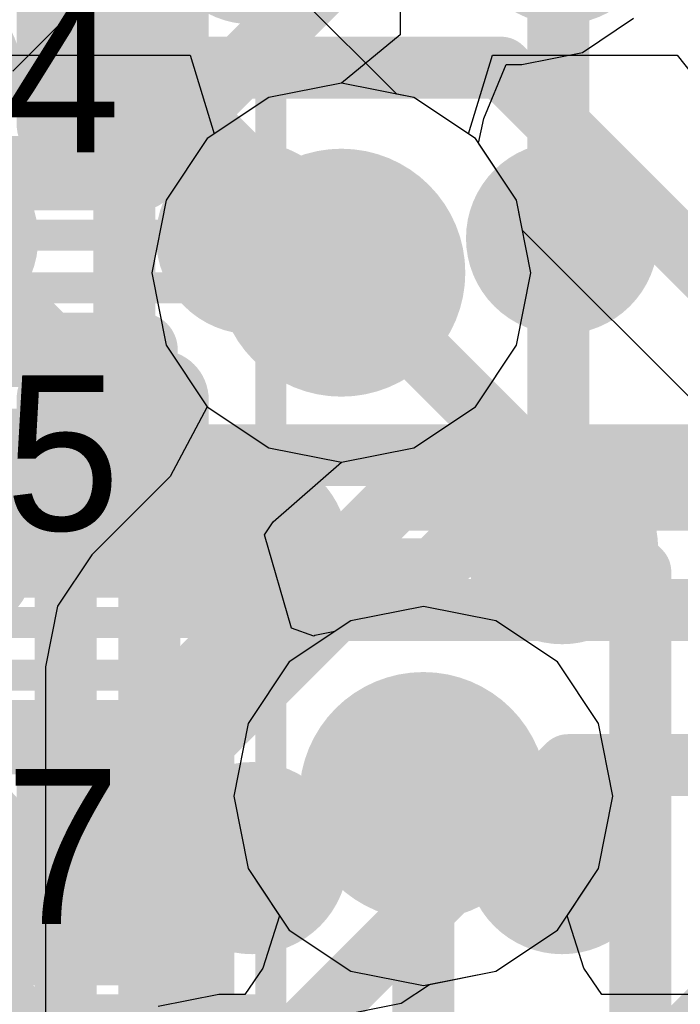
# Model space of a CAD drawing. Header units: millimetres. Extents: x -2 to 68, y -2 to 27.4.
# Tile 338 of 594: x 27.4 to 28.4, y 20.1 to 21.7. Entities that reach past the tile are written whole.
import ezdxf

# ---------------------------------------------------------------- set-up
doc = ezdxf.new("R2010")
doc.units = ezdxf.units.MM
for name, color, linetype in [('BottomLayer', 5, 'Continuous'), ('BottomPaste', 16, 'Continuous'), ('BottomSolder', 6, 'Continuous'), ('DrillGuide', 244, 'Continuous'), ('Mechanical13', 56, 'Continuous'), ('Mechanical15', 56, 'Continuous'), ('Mechanical2', 216, 'Continuous'), ('MidLayer1', 16, 'Continuous'), ('MidLayer2', 76, 'Continuous'), ('MidLayer3', 90, 'Continuous'), ('MidLayer4', 156, 'Continuous'), ('MidLayer5', 130, 'Continuous'), ('MidLayer6', 216, 'Continuous'), ('MidLayer7', 6, 'Continuous'), ('MidLayer8', 54, 'Continuous'), ('MultiLayer', 9, 'Continuous'), ('TopLayer', 1, 'Continuous'), ('TopPaste', 8, 'Continuous'), ('TopSolder', 216, 'Continuous'), ('ViaHoleLayer', 16, 'Continuous')]:
    doc.layers.add(name, color=color, linetype=linetype)

# ---------------------------------------------------------------- blocks, each defined once
blk = doc.blocks.new('SDINBDG4_16G_F_________1_B_51')
at = {"layer": 'BottomLayer', "const_width": 0.12499848}
for points in [[(2.68750034, 2.75000212, 1), (2.81249882, 2.75000212, 1)], [(3.18749934, 2.75000212, 1), (3.31249782, 2.75000212, 1)], [(2.68750034, 2.25000058, 1), (2.81249882, 2.25000058, 1)], [(3.18749934, 2.25000058, 1), (3.31249782, 2.25000058, 1)], [(2.68750034, 1.75000158, 1), (2.81249882, 1.75000158, 1)], [(3.18749934, 1.75000158, 1), (3.31249782, 1.75000158, 1)]]:
    blk.add_lwpolyline(points, format="xyb", close=True, dxfattribs=at)
at = {"layer": 'BottomPaste', "const_width": 0.12499848}
for points in [[(2.68750034, 2.75000212, 1), (2.81249882, 2.75000212, 1)], [(3.18749934, 2.75000212, 1), (3.31249782, 2.75000212, 1)], [(2.68750034, 2.25000058, 1), (2.81249882, 2.25000058, 1)], [(3.18749934, 2.25000058, 1), (3.31249782, 2.25000058, 1)], [(2.68750034, 1.75000158, 1), (2.81249882, 1.75000158, 1)], [(3.18749934, 1.75000158, 1), (3.31249782, 1.75000158, 1)]]:
    blk.add_lwpolyline(points, format="xyb", close=True, dxfattribs=at)
at = {"layer": 'BottomSolder', "const_width": 0.15499842}
for points in [[(2.17249756, 3.25000112, 1), (2.32749852, 3.25000112, 1)], [(2.6724991, 3.25000112, 1), (2.82750006, 3.25000112, 1)], [(3.1724981, 3.25000112, 1), (3.32749906, 3.25000112, 1)], [(2.17249756, 2.75000212, 1), (2.32749852, 2.75000212, 1)], [(2.6724991, 2.75000212, 1), (2.82750006, 2.75000212, 1)], [(3.1724981, 2.75000212, 1), (3.32749906, 2.75000212, 1)], [(2.17249756, 2.25000058, 1), (2.32749852, 2.25000058, 1)], [(2.6724991, 2.25000058, 1), (2.82750006, 2.25000058, 1)], [(3.1724981, 2.25000058, 1), (3.32749906, 2.25000058, 1)], [(2.17249756, 1.75000158, 1), (2.32749852, 1.75000158, 1)], [(2.6724991, 1.75000158, 1), (2.82750006, 1.75000158, 1)], [(3.1724981, 1.75000158, 1), (3.32749906, 1.75000158, 1)]]:
    blk.add_lwpolyline(points, format="xyb", close=True, dxfattribs=at)
blk = doc.blocks.new('RES_0201_194')
at = {"layer": 'Mechanical13', "const_width": 0.11999976}
for points in [[(-0.31999936, 0.16999966), (0.31999936, 0.16999966)], [(-0.31999936, -0.16999966), (-0.31999936, 0.16999966)], [(0.31999936, -0.16999966), (0.31999936, 0.16999966)], [(-0.31999936, -0.16999966), (0.31999936, -0.16999966)]]:
    blk.add_lwpolyline(points, dxfattribs=at)
at = {"layer": 'Mechanical13', "const_width": 0.05999988}
for points in [[(-0.3499993, 0.16999966, 1), (-0.28999942, 0.16999966, 1)], [(-0.3499993, 0.16999966, 1), (-0.28999942, 0.16999966, 1)], [(0.28999942, 0.16999966, 1), (0.3499993, 0.16999966, 1)], [(0.28999942, 0.16999966, 1), (0.3499993, 0.16999966, 1)], [(-0.3499993, -0.16999966, 1), (-0.28999942, -0.16999966, 1)], [(-0.3499993, -0.16999966, 1), (-0.28999942, -0.16999966, 1)], [(0.28999942, -0.16999966, 1), (0.3499993, -0.16999966, 1)], [(0.28999942, -0.16999966, 1), (0.3499993, -0.16999966, 1)]]:
    blk.add_lwpolyline(points, format="xyb", close=True, dxfattribs=at)
at = {"layer": 'Mechanical15', "const_width": 0.0499999}
for points in [[(-0.5299989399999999, 0.26999946), (0.5299989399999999, 0.26999946)], [(-0.5299989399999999, -0.26999946), (-0.5299989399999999, 0.26999946)], [(0.5299989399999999, -0.26999946), (0.5299989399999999, 0.26999946)], [(0, -0.135001), (0, 0.135001)], [(-0.135001, 0), (0.135001, 0)], [(-0.5299989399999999, -0.26999946), (0.5299989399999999, -0.26999946)]]:
    blk.add_lwpolyline(points, dxfattribs=at)
at = {"layer": 'Mechanical15'}
for points, const_width in [([(-0.54249828, 0.26999946, 1), (-0.5174996, 0.26999946, 1)], 0.02499868), ([(-0.54249828, 0.26999946, 1), (-0.5174996, 0.26999946, 1)], 0.02499868), ([(0.5174996, 0.26999946, 1), (0.54249828, 0.26999946, 1)], 0.02499868), ([(0.5174996, 0.26999946, 1), (0.54249828, 0.26999946, 1)], 0.02499868), ([(-0.01249934, 0.135001, 1), (0.01249934, 0.135001, 1)], 0.02499868), ([(0.10130028, 0, 1), (-0.10130028, 0, 1)], 0.0499999), ([(-0.14750034, 0, 1), (-0.12250166, 0, 1)], 0.02499868), ([(-0.11379962, 0, 1), (-0.08880094, 0, 1)], 0.02499868), ([(0.08880094, 0, 1), (0.11379962, 0, 1)], 0.02499868), ([(0.12250166, 0, 1), (0.14750034, 0, 1)], 0.02499868), ([(-0.01249934, -0.135001, 1), (0.01249934, -0.135001, 1)], 0.02499868), ([(-0.54249828, -0.26999946, 1), (-0.5174996, -0.26999946, 1)], 0.02499868), ([(-0.54249828, -0.26999946, 1), (-0.5174996, -0.26999946, 1)], 0.02499868), ([(0.5174996, -0.26999946, 1), (0.54249828, -0.26999946, 1)], 0.02499868), ([(0.5174996, -0.26999946, 1), (0.54249828, -0.26999946, 1)], 0.02499868)]:
    blk.add_lwpolyline(points, format="xyb", close=True, dxfattribs=dict(at, const_width=const_width))
at = {"layer": 'TopLayer', "const_width": 0.08059928}
for points in [[(-0.3896995, 0.08940038, 1), (-0.30910022, 0.08940038, 1)], [(-0.24090122, 0.08940038, 1), (-0.16030194, 0.08940038, 1)], [(0.16030194, 0.08940038, 1), (0.24090122, 0.08940038, 1)], [(0.30910022, 0.08940038, 1), (0.3896995, 0.08940038, 1)], [(-0.3896995, -0.08940038, 1), (-0.30910022, -0.08940038, 1)], [(-0.24090122, -0.08940038, 1), (-0.16030194, -0.08940038, 1)], [(0.16030194, -0.08940038, 1), (0.24090122, -0.08940038, 1)], [(0.30910022, -0.08940038, 1), (0.3896995, -0.08940038, 1)]]:
    blk.add_lwpolyline(points, format="xyb", close=True, dxfattribs=at)
at = {"layer": 'TopLayer'}
for points in [[(-0.20060158, 0.16999966), (-0.34939986, 0.16999966), (-0.20060158, -0.16999966), (-0.34939986, -0.16999966)], [(0.20060158, -0.16999966), (0.34939986, -0.16999966), (0.20060158, 0.16999966), (0.34939986, 0.16999966)], [(-0.1200023, 0.08940038), (-0.4299991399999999, 0.08940038), (-0.1200023, -0.08940038), (-0.4299991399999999, -0.08940038)], [(0.1200023, -0.08940038), (0.4299991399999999, -0.08940038), (0.1200023, 0.08940038), (0.4299991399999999, 0.08940038)]]:
    blk.add_solid(points, dxfattribs=at)
at = {"layer": 'TopPaste', "const_width": 0.08059928}
for points in [[(-0.3896995, 0.08940038, 1), (-0.30910022, 0.08940038, 1)], [(-0.24090122, 0.08940038, 1), (-0.16030194, 0.08940038, 1)], [(0.16030194, 0.08940038, 1), (0.24090122, 0.08940038, 1)], [(0.30910022, 0.08940038, 1), (0.3896995, 0.08940038, 1)], [(-0.3896995, -0.08940038, 1), (-0.30910022, -0.08940038, 1)], [(-0.24090122, -0.08940038, 1), (-0.16030194, -0.08940038, 1)], [(0.16030194, -0.08940038, 1), (0.24090122, -0.08940038, 1)], [(0.30910022, -0.08940038, 1), (0.3896995, -0.08940038, 1)]]:
    blk.add_lwpolyline(points, format="xyb", close=True, dxfattribs=at)
at = {"layer": 'TopPaste'}
for points in [[(-0.20060158, 0.16999966), (-0.34939986, 0.16999966), (-0.20060158, -0.16999966), (-0.34939986, -0.16999966)], [(0.20060158, -0.16999966), (0.34939986, -0.16999966), (0.20060158, 0.16999966), (0.34939986, 0.16999966)], [(-0.1200023, 0.08940038), (-0.4299991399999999, 0.08940038), (-0.1200023, -0.08940038), (-0.4299991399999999, -0.08940038)], [(0.1200023, -0.08940038), (0.4299991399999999, -0.08940038), (0.1200023, 0.08940038), (0.4299991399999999, 0.08940038)]]:
    blk.add_solid(points, dxfattribs=at)
at = {"layer": 'TopSolder', "const_width": 0.08059928}
for points in [[(-0.3896995, 0.08940038, 1), (-0.30910022, 0.08940038, 1)], [(-0.24090122, 0.08940038, 1), (-0.16030194, 0.08940038, 1)], [(0.16030194, 0.08940038, 1), (0.24090122, 0.08940038, 1)], [(0.30910022, 0.08940038, 1), (0.3896995, 0.08940038, 1)], [(-0.3896995, -0.08940038, 1), (-0.30910022, -0.08940038, 1)], [(-0.24090122, -0.08940038, 1), (-0.16030194, -0.08940038, 1)], [(0.16030194, -0.08940038, 1), (0.24090122, -0.08940038, 1)], [(0.30910022, -0.08940038, 1), (0.3896995, -0.08940038, 1)]]:
    blk.add_lwpolyline(points, format="xyb", close=True, dxfattribs=at)
at = {"layer": 'TopSolder'}
for points in [[(-0.20060158, 0.16999966), (-0.34939986, 0.16999966), (-0.20060158, -0.16999966), (-0.34939986, -0.16999966)], [(0.20060158, -0.16999966), (0.34939986, -0.16999966), (0.20060158, 0.16999966), (0.34939986, 0.16999966)], [(-0.1200023, 0.08940038), (-0.4299991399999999, 0.08940038), (-0.1200023, -0.08940038), (-0.4299991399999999, -0.08940038)], [(0.1200023, -0.08940038), (0.4299991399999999, -0.08940038), (0.1200023, 0.08940038), (0.4299991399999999, 0.08940038)]]:
    blk.add_solid(points, dxfattribs=at)
blk = doc.blocks.new('RES_0201_236')
at = {"layer": 'Mechanical13', "const_width": 0.11999976}
for points in [[(-0.31999936, 0.16999966), (0.31999936, 0.16999966)], [(-0.31999936, -0.16999966), (-0.31999936, 0.16999966)], [(0.31999936, -0.16999966), (0.31999936, 0.16999966)], [(-0.31999936, -0.16999966), (0.31999936, -0.16999966)]]:
    blk.add_lwpolyline(points, dxfattribs=at)
at = {"layer": 'Mechanical13', "const_width": 0.05999988}
for points in [[(-0.3499993, 0.16999966, 1), (-0.28999942, 0.16999966, 1)], [(-0.3499993, 0.16999966, 1), (-0.28999942, 0.16999966, 1)], [(0.28999942, 0.16999966, 1), (0.3499993, 0.16999966, 1)], [(0.28999942, 0.16999966, 1), (0.3499993, 0.16999966, 1)], [(-0.3499993, -0.16999966, 1), (-0.28999942, -0.16999966, 1)], [(-0.3499993, -0.16999966, 1), (-0.28999942, -0.16999966, 1)], [(0.28999942, -0.16999966, 1), (0.3499993, -0.16999966, 1)], [(0.28999942, -0.16999966, 1), (0.3499993, -0.16999966, 1)]]:
    blk.add_lwpolyline(points, format="xyb", close=True, dxfattribs=at)
at = {"layer": 'Mechanical15', "const_width": 0.0499999}
for points in [[(-0.5299989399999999, 0.26999946), (0.5299989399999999, 0.26999946)], [(-0.5299989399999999, -0.26999946), (-0.5299989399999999, 0.26999946)], [(0.5299989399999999, -0.26999946), (0.5299989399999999, 0.26999946)], [(0, -0.135001), (0, 0.135001)], [(-0.135001, 0), (0.135001, 0)], [(-0.5299989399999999, -0.26999946), (0.5299989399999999, -0.26999946)]]:
    blk.add_lwpolyline(points, dxfattribs=at)
at = {"layer": 'Mechanical15'}
for points, const_width in [([(-0.54249828, 0.26999946, 1), (-0.5174996, 0.26999946, 1)], 0.02499868), ([(-0.54249828, 0.26999946, 1), (-0.5174996, 0.26999946, 1)], 0.02499868), ([(0.5174996, 0.26999946, 1), (0.54249828, 0.26999946, 1)], 0.02499868), ([(0.5174996, 0.26999946, 1), (0.54249828, 0.26999946, 1)], 0.02499868), ([(-0.01249934, 0.135001, 1), (0.01249934, 0.135001, 1)], 0.02499868), ([(0.10130028, 0, 1), (-0.10130028, 0, 1)], 0.0499999), ([(-0.14750034, 0, 1), (-0.12250166, 0, 1)], 0.02499868), ([(-0.11379962, 0, 1), (-0.08880094, 0, 1)], 0.02499868), ([(0.08880094, 0, 1), (0.11379962, 0, 1)], 0.02499868), ([(0.12250166, 0, 1), (0.14750034, 0, 1)], 0.02499868), ([(-0.01249934, -0.135001, 1), (0.01249934, -0.135001, 1)], 0.02499868), ([(-0.54249828, -0.26999946, 1), (-0.5174996, -0.26999946, 1)], 0.02499868), ([(-0.54249828, -0.26999946, 1), (-0.5174996, -0.26999946, 1)], 0.02499868), ([(0.5174996, -0.26999946, 1), (0.54249828, -0.26999946, 1)], 0.02499868), ([(0.5174996, -0.26999946, 1), (0.54249828, -0.26999946, 1)], 0.02499868)]:
    blk.add_lwpolyline(points, format="xyb", close=True, dxfattribs=dict(at, const_width=const_width))
at = {"layer": 'TopLayer', "const_width": 0.08059928}
for points in [[(-0.3896995, 0.08940038, 1), (-0.30910022, 0.08940038, 1)], [(-0.24090122, 0.08940038, 1), (-0.16030194, 0.08940038, 1)], [(0.16030194, 0.08940038, 1), (0.24090122, 0.08940038, 1)], [(0.30910022, 0.08940038, 1), (0.3896995, 0.08940038, 1)], [(-0.3896995, -0.08940038, 1), (-0.30910022, -0.08940038, 1)], [(-0.24090122, -0.08940038, 1), (-0.16030194, -0.08940038, 1)], [(0.16030194, -0.08940038, 1), (0.24090122, -0.08940038, 1)], [(0.30910022, -0.08940038, 1), (0.3896995, -0.08940038, 1)]]:
    blk.add_lwpolyline(points, format="xyb", close=True, dxfattribs=at)
at = {"layer": 'TopLayer'}
for points in [[(-0.20060158, 0.16999966), (-0.34939986, 0.16999966), (-0.20060158, -0.16999966), (-0.34939986, -0.16999966)], [(0.20060158, -0.16999966), (0.34939986, -0.16999966), (0.20060158, 0.16999966), (0.34939986, 0.16999966)], [(-0.1200023, 0.08940038), (-0.4299991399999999, 0.08940038), (-0.1200023, -0.08940038), (-0.4299991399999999, -0.08940038)], [(0.1200023, -0.08940038), (0.4299991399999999, -0.08940038), (0.1200023, 0.08940038), (0.4299991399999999, 0.08940038)]]:
    blk.add_solid(points, dxfattribs=at)
at = {"layer": 'TopPaste', "const_width": 0.08059928}
for points in [[(-0.3896995, 0.08940038, 1), (-0.30910022, 0.08940038, 1)], [(-0.24090122, 0.08940038, 1), (-0.16030194, 0.08940038, 1)], [(0.16030194, 0.08940038, 1), (0.24090122, 0.08940038, 1)], [(0.30910022, 0.08940038, 1), (0.3896995, 0.08940038, 1)], [(-0.3896995, -0.08940038, 1), (-0.30910022, -0.08940038, 1)], [(-0.24090122, -0.08940038, 1), (-0.16030194, -0.08940038, 1)], [(0.16030194, -0.08940038, 1), (0.24090122, -0.08940038, 1)], [(0.30910022, -0.08940038, 1), (0.3896995, -0.08940038, 1)]]:
    blk.add_lwpolyline(points, format="xyb", close=True, dxfattribs=at)
at = {"layer": 'TopPaste'}
for points in [[(-0.20060158, 0.16999966), (-0.34939986, 0.16999966), (-0.20060158, -0.16999966), (-0.34939986, -0.16999966)], [(0.20060158, -0.16999966), (0.34939986, -0.16999966), (0.20060158, 0.16999966), (0.34939986, 0.16999966)], [(-0.1200023, 0.08940038), (-0.4299991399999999, 0.08940038), (-0.1200023, -0.08940038), (-0.4299991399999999, -0.08940038)], [(0.1200023, -0.08940038), (0.4299991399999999, -0.08940038), (0.1200023, 0.08940038), (0.4299991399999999, 0.08940038)]]:
    blk.add_solid(points, dxfattribs=at)
at = {"layer": 'TopSolder', "const_width": 0.08059928}
for points in [[(-0.3896995, 0.08940038, 1), (-0.30910022, 0.08940038, 1)], [(-0.24090122, 0.08940038, 1), (-0.16030194, 0.08940038, 1)], [(0.16030194, 0.08940038, 1), (0.24090122, 0.08940038, 1)], [(0.30910022, 0.08940038, 1), (0.3896995, 0.08940038, 1)], [(-0.3896995, -0.08940038, 1), (-0.30910022, -0.08940038, 1)], [(-0.24090122, -0.08940038, 1), (-0.16030194, -0.08940038, 1)], [(0.16030194, -0.08940038, 1), (0.24090122, -0.08940038, 1)], [(0.30910022, -0.08940038, 1), (0.3896995, -0.08940038, 1)]]:
    blk.add_lwpolyline(points, format="xyb", close=True, dxfattribs=at)
at = {"layer": 'TopSolder'}
for points in [[(-0.20060158, 0.16999966), (-0.34939986, 0.16999966), (-0.20060158, -0.16999966), (-0.34939986, -0.16999966)], [(0.20060158, -0.16999966), (0.34939986, -0.16999966), (0.20060158, 0.16999966), (0.34939986, 0.16999966)], [(-0.1200023, 0.08940038), (-0.4299991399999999, 0.08940038), (-0.1200023, -0.08940038), (-0.4299991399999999, -0.08940038)], [(0.1200023, -0.08940038), (0.4299991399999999, -0.08940038), (0.1200023, 0.08940038), (0.4299991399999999, 0.08940038)]]:
    blk.add_solid(points, dxfattribs=at)
blk = doc.blocks.new('RES_0201_238')
at = {"layer": 'Mechanical13', "const_width": 0.11999976}
for points in [[(-0.31999936, 0.16999966), (0.31999936, 0.16999966)], [(-0.31999936, -0.16999966), (-0.31999936, 0.16999966)], [(0.31999936, -0.16999966), (0.31999936, 0.16999966)], [(-0.31999936, -0.16999966), (0.31999936, -0.16999966)]]:
    blk.add_lwpolyline(points, dxfattribs=at)
at = {"layer": 'Mechanical13', "const_width": 0.05999988}
for points in [[(-0.3499993, 0.16999966, 1), (-0.28999942, 0.16999966, 1)], [(-0.3499993, 0.16999966, 1), (-0.28999942, 0.16999966, 1)], [(0.28999942, 0.16999966, 1), (0.3499993, 0.16999966, 1)], [(0.28999942, 0.16999966, 1), (0.3499993, 0.16999966, 1)], [(-0.3499993, -0.16999966, 1), (-0.28999942, -0.16999966, 1)], [(-0.3499993, -0.16999966, 1), (-0.28999942, -0.16999966, 1)], [(0.28999942, -0.16999966, 1), (0.3499993, -0.16999966, 1)], [(0.28999942, -0.16999966, 1), (0.3499993, -0.16999966, 1)]]:
    blk.add_lwpolyline(points, format="xyb", close=True, dxfattribs=at)
at = {"layer": 'Mechanical15', "const_width": 0.0499999}
for points in [[(-0.5299989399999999, 0.26999946), (0.5299989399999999, 0.26999946)], [(-0.5299989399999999, -0.26999946), (-0.5299989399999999, 0.26999946)], [(0.5299989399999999, -0.26999946), (0.5299989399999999, 0.26999946)], [(0, -0.135001), (0, 0.135001)], [(-0.135001, 0), (0.135001, 0)], [(-0.5299989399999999, -0.26999946), (0.5299989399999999, -0.26999946)]]:
    blk.add_lwpolyline(points, dxfattribs=at)
at = {"layer": 'Mechanical15'}
for points, const_width in [([(-0.54249828, 0.26999946, 1), (-0.5174996, 0.26999946, 1)], 0.02499868), ([(-0.54249828, 0.26999946, 1), (-0.5174996, 0.26999946, 1)], 0.02499868), ([(0.5174996, 0.26999946, 1), (0.54249828, 0.26999946, 1)], 0.02499868), ([(0.5174996, 0.26999946, 1), (0.54249828, 0.26999946, 1)], 0.02499868), ([(-0.01249934, 0.135001, 1), (0.01249934, 0.135001, 1)], 0.02499868), ([(0.10130028, 0, 1), (-0.10130028, 0, 1)], 0.0499999), ([(-0.14750034, 0, 1), (-0.12250166, 0, 1)], 0.02499868), ([(-0.11379962, 0, 1), (-0.08880094, 0, 1)], 0.02499868), ([(0.08880094, 0, 1), (0.11379962, 0, 1)], 0.02499868), ([(0.12250166, 0, 1), (0.14750034, 0, 1)], 0.02499868), ([(-0.01249934, -0.135001, 1), (0.01249934, -0.135001, 1)], 0.02499868), ([(-0.54249828, -0.26999946, 1), (-0.5174996, -0.26999946, 1)], 0.02499868), ([(-0.54249828, -0.26999946, 1), (-0.5174996, -0.26999946, 1)], 0.02499868), ([(0.5174996, -0.26999946, 1), (0.54249828, -0.26999946, 1)], 0.02499868), ([(0.5174996, -0.26999946, 1), (0.54249828, -0.26999946, 1)], 0.02499868)]:
    blk.add_lwpolyline(points, format="xyb", close=True, dxfattribs=dict(at, const_width=const_width))
at = {"layer": 'TopLayer', "const_width": 0.08059928}
for points in [[(-0.3896995, 0.08940038, 1), (-0.30910022, 0.08940038, 1)], [(-0.24090122, 0.08940038, 1), (-0.16030194, 0.08940038, 1)], [(0.16030194, 0.08940038, 1), (0.24090122, 0.08940038, 1)], [(0.30910022, 0.08940038, 1), (0.3896995, 0.08940038, 1)], [(-0.3896995, -0.08940038, 1), (-0.30910022, -0.08940038, 1)], [(-0.24090122, -0.08940038, 1), (-0.16030194, -0.08940038, 1)], [(0.16030194, -0.08940038, 1), (0.24090122, -0.08940038, 1)], [(0.30910022, -0.08940038, 1), (0.3896995, -0.08940038, 1)]]:
    blk.add_lwpolyline(points, format="xyb", close=True, dxfattribs=at)
at = {"layer": 'TopLayer'}
for points in [[(-0.20060158, 0.16999966), (-0.34939986, 0.16999966), (-0.20060158, -0.16999966), (-0.34939986, -0.16999966)], [(0.20060158, -0.16999966), (0.34939986, -0.16999966), (0.20060158, 0.16999966), (0.34939986, 0.16999966)], [(-0.1200023, 0.08940038), (-0.4299991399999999, 0.08940038), (-0.1200023, -0.08940038), (-0.4299991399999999, -0.08940038)], [(0.1200023, -0.08940038), (0.4299991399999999, -0.08940038), (0.1200023, 0.08940038), (0.4299991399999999, 0.08940038)]]:
    blk.add_solid(points, dxfattribs=at)
at = {"layer": 'TopPaste', "const_width": 0.08059928}
for points in [[(-0.3896995, 0.08940038, 1), (-0.30910022, 0.08940038, 1)], [(-0.24090122, 0.08940038, 1), (-0.16030194, 0.08940038, 1)], [(0.16030194, 0.08940038, 1), (0.24090122, 0.08940038, 1)], [(0.30910022, 0.08940038, 1), (0.3896995, 0.08940038, 1)], [(-0.3896995, -0.08940038, 1), (-0.30910022, -0.08940038, 1)], [(-0.24090122, -0.08940038, 1), (-0.16030194, -0.08940038, 1)], [(0.16030194, -0.08940038, 1), (0.24090122, -0.08940038, 1)], [(0.30910022, -0.08940038, 1), (0.3896995, -0.08940038, 1)]]:
    blk.add_lwpolyline(points, format="xyb", close=True, dxfattribs=at)
at = {"layer": 'TopPaste'}
for points in [[(-0.20060158, 0.16999966), (-0.34939986, 0.16999966), (-0.20060158, -0.16999966), (-0.34939986, -0.16999966)], [(0.20060158, -0.16999966), (0.34939986, -0.16999966), (0.20060158, 0.16999966), (0.34939986, 0.16999966)], [(-0.1200023, 0.08940038), (-0.4299991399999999, 0.08940038), (-0.1200023, -0.08940038), (-0.4299991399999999, -0.08940038)], [(0.1200023, -0.08940038), (0.4299991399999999, -0.08940038), (0.1200023, 0.08940038), (0.4299991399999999, 0.08940038)]]:
    blk.add_solid(points, dxfattribs=at)
at = {"layer": 'TopSolder', "const_width": 0.08059928}
for points in [[(-0.3896995, 0.08940038, 1), (-0.30910022, 0.08940038, 1)], [(-0.24090122, 0.08940038, 1), (-0.16030194, 0.08940038, 1)], [(0.16030194, 0.08940038, 1), (0.24090122, 0.08940038, 1)], [(0.30910022, 0.08940038, 1), (0.3896995, 0.08940038, 1)], [(-0.3896995, -0.08940038, 1), (-0.30910022, -0.08940038, 1)], [(-0.24090122, -0.08940038, 1), (-0.16030194, -0.08940038, 1)], [(0.16030194, -0.08940038, 1), (0.24090122, -0.08940038, 1)], [(0.30910022, -0.08940038, 1), (0.3896995, -0.08940038, 1)]]:
    blk.add_lwpolyline(points, format="xyb", close=True, dxfattribs=at)
at = {"layer": 'TopSolder'}
for points in [[(-0.20060158, 0.16999966), (-0.34939986, 0.16999966), (-0.20060158, -0.16999966), (-0.34939986, -0.16999966)], [(0.20060158, -0.16999966), (0.34939986, -0.16999966), (0.20060158, 0.16999966), (0.34939986, 0.16999966)], [(-0.1200023, 0.08940038), (-0.4299991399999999, 0.08940038), (-0.1200023, -0.08940038), (-0.4299991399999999, -0.08940038)], [(0.1200023, -0.08940038), (0.4299991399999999, -0.08940038), (0.1200023, 0.08940038), (0.4299991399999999, 0.08940038)]]:
    blk.add_solid(points, dxfattribs=at)

msp = doc.modelspace()

# ---------------------------------------------------------------- linework, layer by layer
at = {"layer": 'DrillGuide'}
for points, const_width in [([(27.50000342, 21.62500882, 1), (27.55000078, 21.62500882, 1)], 0.0499999), ([(27.84392704, 21.29436432, 1), (27.94392684, 21.29436432, 1)], 0.0999998), ([(27.50000342, 21.0000088, 1), (27.55000078, 21.0000088, 1)], 0.0499999), ([(27.97619246, 20.45016484, 1), (28.07619226, 20.45016484, 1)], 0.0999998), ([(27.50000342, 20.37500878, 1), (27.55000078, 20.37500878, 1)], 0.0499999)]:
    msp.add_lwpolyline(points, format="xyb", close=True, dxfattribs=dict(at, const_width=const_width))
at = {"layer": 'MidLayer1'}
for p, q in [((27.98318508, 21.58248668), (27.7424007, 21.82327106)), ((28.0109803, 21.5769571), (27.98318508, 21.58248668)), ((28.11021556, 21.51065294), (28.0109803, 21.5769571)), ((28.17651972, 21.41141768), (28.11021556, 21.51065294)), ((28.1998039, 21.29436432), (28.17651972, 21.41141768)), ((28.17651972, 21.17731096), (28.1998039, 21.29436432)), ((28.11021556, 21.0780757), (28.17651972, 21.17731096)), ((28.0109803, 21.01177154), (28.11021556, 21.0780757)), ((27.89392948, 20.98848736), (28.0109803, 21.01177154)), ((27.78404146, 20.8927065), (27.89392948, 20.98848736)), ((27.76986318, 20.8714848), (27.78404146, 20.8927065)), ((27.81356134, 20.7209644), (27.76986318, 20.8714848)), ((28.02619236, 20.7560418), (27.909139, 20.73275762)), ((28.14324572, 20.73275762), (28.02619236, 20.7560418)), ((27.909139, 20.73275762), (27.88349008, 20.71562024)), ((28.24248098, 20.66645346), (28.14324572, 20.73275762)), ((27.84956076, 20.70808152), (27.81356134, 20.7209644)), ((27.88349008, 20.71562024), (27.85124478, 20.70920674)), ((27.85124478, 20.70920674), (27.84956076, 20.70808152)), ((28.30878514, 20.5672182), (28.24248098, 20.66645346)), ((28.33206932, 20.45016484), (28.30878514, 20.5672182)), ((28.30878514, 20.33311148), (28.33206932, 20.45016484)), ((28.24248098, 20.23387622), (28.30878514, 20.33311148)), ((28.14324572, 20.16757206), (28.24248098, 20.23387622)), ((28.03598913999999, 20.14623606), (28.14324572, 20.16757206)), ((27.99068824, 20.11596688), (28.03598913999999, 20.14623606)), ((27.88338848, 20.09462326), (27.99068824, 20.11596688))]:
    msp.add_line(p, q, dxfattribs=at)
for points, const_width in [([(27.45000352, 21.62500882, 1), (27.60000068, 21.62500882, 1)], 0.1499997), ([(27.48750154, 21.62500882, 1), (27.56250266, 21.62500882, 1)], 0.07499858), ([(27.5066379, 21.62500882, 1), (27.58163902, 21.62500882, 1)], 0.07499858), ([(27.5066379, 21.62500882, 1), (27.58163902, 21.62500882, 1)], 0.07499858), ([(27.79392714, 21.29436432, 1), (27.99392674, 21.29436432, 1)], 0.1999996), ([(27.8372824, 21.29436432, 1), (27.91228352, 21.29436432, 1)], 0.07499858), ([(27.8372824, 21.29436432, 1), (27.91228352, 21.29436432, 1)], 0.07499858), ([(27.85642637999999, 21.29436432, 1), (27.9314275, 21.29436432, 1)], 0.07499858), ([(27.45000352, 21.0000088, 1), (27.60000068, 21.0000088, 1)], 0.1499997), ([(27.48750154, 21.0000088, 1), (27.56250266, 21.0000088, 1)], 0.07499858), ([(27.92619256, 20.45016484, 1), (28.12619216, 20.45016484, 1)], 0.1999996), ([(27.45000352, 20.37500878, 1), (27.60000068, 20.37500878, 1)], 0.1499997), ([(27.92104398, 20.45016484, 1), (27.9960451, 20.45016484, 1)], 0.07499858), ([(27.92104398, 20.45016484, 1), (27.9960451, 20.45016484, 1)], 0.07499858), ([(27.9886918, 20.45016484, 1), (28.06369292, 20.45016484, 1)], 0.07499858), ([(27.48750154, 20.37500878, 1), (27.56250266, 20.37500878, 1)], 0.07499858), ([(27.84588792, 20.37500878, 1), (27.92088904, 20.37500878, 1)], 0.07499858), ([(27.84588792, 20.37500878, 1), (27.92088904, 20.37500878, 1)], 0.07499858)]:
    msp.add_lwpolyline(points, format="xyb", close=True, dxfattribs=dict(at, const_width=const_width))
at = {"layer": 'MidLayer1', "const_width": 0.1499997}
for points in [[(27.5250021, 21.62500882), (27.54413846, 21.62500882)], [(27.54413846, 21.62500882), (27.87478296, 21.29436432)], [(27.87478296, 21.29436432), (27.89392694, 21.29436432)], [(27.03400486, 21.0000088), (27.5250021, 21.0000088)], [(27.88338848, 20.37500878), (27.95854454, 20.45016484)], [(27.95854454, 20.45016484), (28.02619236, 20.45016484)], [(27.5250021, 20.37500878), (27.88338848, 20.37500878)]]:
    msp.add_lwpolyline(points, dxfattribs=at)
at = {"layer": 'MidLayer2'}
for p, q in [((26.88903182, 21.64511292), (27.65027744, 21.64511292)), ((27.65027744, 21.64511292), (27.68880162, 21.51811292)), ((28.09905226, 21.51811292), (28.13757644, 21.64511292)), ((28.13757644, 21.64511292), (28.43580038, 21.64511292)), ((28.43580038, 21.64511292), (28.53626246, 21.51811038)), ((27.67763832, 21.51065294), (27.61133415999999, 21.41141768)), ((27.68880162, 21.51811292), (27.67763832, 21.51065294)), ((28.11021556, 21.51065294), (28.09905226, 21.51811292)), ((28.17651972, 21.41141768), (28.11021556, 21.51065294)), ((27.61133415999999, 21.41141768), (27.58804998, 21.29436432)), ((28.1998039, 21.29436432), (28.17651972, 21.41141768)), ((27.58804998, 21.29436432), (27.61133415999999, 21.17731096)), ((28.17651972, 21.17731096), (28.1998039, 21.29436432)), ((27.61133415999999, 21.17731096), (27.67763832, 21.0780757)), ((28.11021556, 21.0780757), (28.17651972, 21.17731096)), ((27.67763832, 21.0780757), (27.77687358, 21.01177154)), ((28.0109803, 21.01177154), (28.11021556, 21.0780757)), ((27.77687358, 21.01177154), (27.89392694, 20.98848736)), ((27.89392694, 20.98848736), (28.0109803, 21.01177154)), ((28.02619236, 20.7560418), (27.909139, 20.73275762)), ((28.14324572, 20.73275762), (28.02619236, 20.7560418)), ((27.909139, 20.73275762), (27.80990374, 20.66645346)), ((28.24248098, 20.66645346), (28.14324572, 20.73275762)), ((27.80990374, 20.66645346), (27.74359958, 20.5672182)), ((28.30878514, 20.5672182), (28.24248098, 20.66645346)), ((27.74359958, 20.5672182), (27.7203154, 20.45016484)), ((28.33206932, 20.45016484), (28.30878514, 20.5672182)), ((27.7203154, 20.45016484), (27.74359958, 20.33311148)), ((28.30878514, 20.33311148), (28.33206932, 20.45016484)), ((27.74359958, 20.33311148), (27.7943564, 20.25714262)), ((28.25802832, 20.25714262), (28.30878514, 20.33311148)), ((27.7943564, 20.25714262), (27.76744256, 20.17253268)), ((28.28494216, 20.17253268), (28.25802832, 20.25714262)), ((27.76744256, 20.17253268), (27.73810048, 20.13014262)), ((28.31428424, 20.13014262), (28.28494216, 20.17253268)), ((27.69601522, 20.13014262), (27.59846906, 20.11073956)), ((27.73810048, 20.13014262), (27.69601522, 20.13014262)), ((28.91875344, 20.13014262), (28.31428424, 20.13014262))]:
    msp.add_line(p, q, dxfattribs=at)
at = {"layer": 'MidLayer2', "const_width": 0.1999996}
for points in [[(27.79392714, 21.29436432, 1), (27.99392674, 21.29436432, 1)], [(27.92619256, 20.45016484, 1), (28.12619216, 20.45016484, 1)]]:
    msp.add_lwpolyline(points, format="xyb", close=True, dxfattribs=at)
at = {"layer": 'MidLayer3'}
for p, q in [((27.98902962, 22.20964316), (27.98902962, 21.6782904)), ((27.98902962, 21.6782904), (27.8939244, 21.60024128)), ((27.8939244, 21.60024128), (27.77687358, 21.5769571)), ((27.77687358, 21.5769571), (27.67763832, 21.51065294)), ((27.67763832, 21.51065294), (27.61133415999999, 21.41141768)), ((27.61133415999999, 21.41141768), (27.58804998, 21.29436432)), ((27.58804998, 21.29436432), (27.61133415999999, 21.17731096)), ((27.61133415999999, 21.17731096), (27.67763832, 21.07807824)), ((27.67763832, 21.07807824), (27.61760796, 20.96544448)), ((27.61760796, 20.96544448), (27.49112612, 20.8389601)), ((27.49112612, 20.8389601), (27.43587096, 20.75626786)), ((27.43587096, 20.75626786), (27.4164679, 20.6587217)), ((27.4164679, 20.6587217), (27.4164679, 19.94619074))]:
    msp.add_line(p, q, dxfattribs=at)
at = {"layer": 'MidLayer3', "const_width": 0.0999998}
for points in [[(28.24392624, 21.01641212), (28.24392624, 22.31522588)], [(28.04324592, 20.8157318), (28.24392624, 21.01641212)], [(27.67136452, 20.6587217), (27.82837461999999, 20.8157318)], [(27.82837461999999, 20.8157318), (28.04324592, 20.8157318)], [(27.67136452, 19.6600191), (27.67136452, 20.6587217)], [(28.02619236, 19.6301741), (28.02619236, 20.45016484)]]:
    msp.add_lwpolyline(points, dxfattribs=at)
at = {"layer": 'MidLayer3'}
for points, const_width in [([(27.79392714, 21.29436432, 1), (27.99392674, 21.29436432, 1)], 0.1999996), ([(28.21892756, 21.01641212, 1), (28.26892492, 21.01641212, 1)], 0.0499999), ([(28.21892756, 21.01641212, 1), (28.26892492, 21.01641212, 1)], 0.0499999), ([(27.80337594, 20.8157318, 1), (27.8533733, 20.8157318, 1)], 0.0499999), ([(27.80337594, 20.8157318, 1), (27.8533733, 20.8157318, 1)], 0.0499999), ([(28.01824724, 20.8157318, 1), (28.0682446, 20.8157318, 1)], 0.0499999), ([(28.01824724, 20.8157318, 1), (28.0682446, 20.8157318, 1)], 0.0499999), ([(27.64636584, 20.6587217, 1), (27.6963632, 20.6587217, 1)], 0.0499999), ([(27.64636584, 20.6587217, 1), (27.6963632, 20.6587217, 1)], 0.0499999), ([(27.92619256, 20.45016484, 1), (28.12619216, 20.45016484, 1)], 0.1999996), ([(28.00119368, 20.45016484, 1), (28.05119104, 20.45016484, 1)], 0.0499999)]:
    msp.add_lwpolyline(points, format="xyb", close=True, dxfattribs=dict(at, const_width=const_width))
at = {"layer": 'MidLayer4'}
for p, q in [((27.89392694, 21.60024128), (27.77687358, 21.5769571)), ((28.0109803, 21.5769571), (27.89392694, 21.60024128)), ((27.77687358, 21.5769571), (27.67763832, 21.51065294)), ((28.11021556, 21.51065294), (28.0109803, 21.5769571)), ((27.67763832, 21.51065294), (27.61133415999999, 21.41141768)), ((28.17651972, 21.41141768), (28.11021556, 21.51065294)), ((27.61133415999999, 21.41141768), (27.58804998, 21.29436432)), ((28.1998039, 21.29436432), (28.17651972, 21.41141768)), ((27.58804998, 21.29436432), (27.61133415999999, 21.17731096)), ((28.17651972, 21.17731096), (28.1998039, 21.29436432)), ((27.61133415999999, 21.17731096), (27.67763832, 21.0780757)), ((28.11021556, 21.0780757), (28.17651972, 21.17731096)), ((27.67763832, 21.0780757), (27.77687358, 21.01177154)), ((28.0109803, 21.01177154), (28.11021556, 21.0780757)), ((27.77687358, 21.01177154), (27.89392694, 20.98848736)), ((27.89392694, 20.98848736), (28.0109803, 21.01177154)), ((28.02619236, 20.7560418), (27.909139, 20.73275762)), ((28.14324572, 20.73275762), (28.02619236, 20.7560418)), ((27.909139, 20.73275762), (27.80990374, 20.66645346)), ((28.24248098, 20.66645346), (28.14324572, 20.73275762)), ((27.80990374, 20.66645346), (27.74359958, 20.5672182)), ((28.30878514, 20.5672182), (28.24248098, 20.66645346)), ((27.74359958, 20.5672182), (27.7203154, 20.45016484)), ((28.33206932, 20.45016484), (28.30878514, 20.5672182)), ((27.7203154, 20.45016484), (27.74359958, 20.33311148)), ((28.30878514, 20.33311148), (28.33206932, 20.45016484)), ((27.74359958, 20.33311148), (27.80990374, 20.23387622)), ((28.24248098, 20.23387622), (28.30878514, 20.33311148)), ((27.80990374, 20.23387622), (27.909139, 20.16757206)), ((28.14324572, 20.16757206), (28.24248098, 20.23387622)), ((27.909139, 20.16757206), (28.02619236, 20.14428788)), ((28.02619236, 20.14428788), (28.14324572, 20.16757206))]:
    msp.add_line(p, q, dxfattribs=at)
at = {"layer": 'MidLayer4', "const_width": 0.1999996}
for points in [[(27.79392714, 21.29436432, 1), (27.99392674, 21.29436432, 1)], [(27.92619256, 20.45016484, 1), (28.12619216, 20.45016484, 1)]]:
    msp.add_lwpolyline(points, format="xyb", close=True, dxfattribs=at)
at = {"layer": 'MidLayer5'}
for p, q in [((27.73168189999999, 21.98756842), (27.36368924, 21.61957576)), ((28.2827349, 21.64969508), (28.36542714, 21.70495024)), ((28.18518874, 21.63029202), (28.2827349, 21.64969508)), ((28.12368518, 21.5431751), (28.15975826, 21.63029202)), ((28.15975826, 21.63029202), (28.18518874, 21.63029202)), ((28.11513554, 21.50329202), (28.12368518, 21.5431751)), ((28.17651972, 21.41141768), (28.11513554, 21.50329202)), ((28.18624538, 21.36252268), (28.17651972, 21.41141768)), ((28.55643006, 20.992338), (28.18624538, 21.36252268))]:
    msp.add_line(p, q, dxfattribs=at)
at = {"layer": 'MidLayer5', "const_width": 0.0999998}
for points in [[(27.54392764, 21.43933736), (27.98977892, 21.88518864)], [(27.54392764, 21.09719174), (27.54392764, 21.43933736)], [(27.89392694, 21.29436432), (28.37619166, 20.8120996)], [(27.54392764, 21.09719174), (27.58400376, 21.05711562)], [(27.58400376, 19.43212522), (27.58400376, 21.05711562)], [(28.37619166, 20.0125711), (28.37619166, 20.8120996)], [(27.03400486, 20.43693144), (27.38400416, 20.08693214)], [(27.38400416, 19.51496732), (27.38400416, 20.08693214)]]:
    msp.add_lwpolyline(points, dxfattribs=at)
at = {"layer": 'MidLayer5'}
for points, const_width in [([(27.79392714, 21.29436432, 1), (27.99392674, 21.29436432, 1)], 0.1999996), ([(27.51892896, 21.43933736, 1), (27.56892632, 21.43933736, 1)], 0.0499999), ([(27.51892896, 21.43933736, 1), (27.56892632, 21.43933736, 1)], 0.0499999), ([(27.86892826, 21.29436432, 1), (27.91892562, 21.29436432, 1)], 0.0499999), ([(27.51892896, 21.09719174, 1), (27.56892632, 21.09719174, 1)], 0.0499999), ([(27.51892896, 21.09719174, 1), (27.56892632, 21.09719174, 1)], 0.0499999), ([(27.55900508, 21.05711562, 1), (27.60900244, 21.05711562, 1)], 0.0499999), ([(27.55900508, 21.05711562, 1), (27.60900244, 21.05711562, 1)], 0.0499999), ([(28.35119298, 20.8120996, 1), (28.40119034, 20.8120996, 1)], 0.0499999), ([(28.35119298, 20.8120996, 1), (28.40119034, 20.8120996, 1)], 0.0499999), ([(27.92619256, 20.45016484, 1), (28.12619216, 20.45016484, 1)], 0.1999996), ([(27.35900548, 20.08693214, 1), (27.40900284, 20.08693214, 1)], 0.0499999), ([(27.35900548, 20.08693214, 1), (27.40900284, 20.08693214, 1)], 0.0499999)]:
    msp.add_lwpolyline(points, format="xyb", close=True, dxfattribs=dict(at, const_width=const_width))
at = {"layer": 'MidLayer6', "const_width": 0.0999998}
for points in [[(26.68400556, 21.92050226), (27.44936089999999, 21.15514692)], [(27.44936089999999, 17.58383834), (27.44936089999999, 21.15514692)], [(27.6493605, 20.5951328), (27.9822275, 20.9279998)], [(27.9822275, 20.9279998), (29.3081329, 20.9279998)], [(27.6493605, 17.88421874), (27.6493605, 20.5951328)]]:
    msp.add_lwpolyline(points, dxfattribs=at)
at = {"layer": 'MidLayer6'}
for points, const_width in [([(27.79392714, 21.29436432, 1), (27.99392674, 21.29436432, 1)], 0.1999996), ([(27.42436222, 21.15514692, 1), (27.47435957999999, 21.15514692, 1)], 0.0499999), ([(27.42436222, 21.15514692, 1), (27.47435957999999, 21.15514692, 1)], 0.0499999), ([(27.95722882, 20.9279998, 1), (28.00722618, 20.9279998, 1)], 0.0499999), ([(27.95722882, 20.9279998, 1), (28.00722618, 20.9279998, 1)], 0.0499999), ([(27.92619256, 20.45016484, 1), (28.12619216, 20.45016484, 1)], 0.1999996), ([(27.62436182, 20.5951328, 1), (27.67435918, 20.5951328, 1)], 0.0499999), ([(27.62436182, 20.5951328, 1), (27.67435918, 20.5951328, 1)], 0.0499999)]:
    msp.add_lwpolyline(points, format="xyb", close=True, dxfattribs=dict(at, const_width=const_width))
at = {"layer": 'MidLayer7'}
for p, q in [((27.89392694, 21.60024128), (27.77687358, 21.5769571)), ((28.0109803, 21.5769571), (27.89392694, 21.60024128)), ((27.77687358, 21.5769571), (27.67763832, 21.51065294)), ((28.11021556, 21.51065294), (28.0109803, 21.5769571)), ((27.67763832, 21.51065294), (27.61133415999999, 21.41141768)), ((28.17651972, 21.41141768), (28.11021556, 21.51065294)), ((27.61133415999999, 21.41141768), (27.58804998, 21.29436432)), ((28.1998039, 21.29436432), (28.17651972, 21.41141768)), ((27.58804998, 21.29436432), (27.61133415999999, 21.17731096)), ((28.17651972, 21.17731096), (28.1998039, 21.29436432)), ((27.61133415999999, 21.17731096), (27.67763832, 21.0780757)), ((28.11021556, 21.0780757), (28.17651972, 21.17731096)), ((27.67763832, 21.0780757), (27.77687358, 21.01177154)), ((28.0109803, 21.01177154), (28.11021556, 21.0780757)), ((27.77687358, 21.01177154), (27.89392694, 20.98848736)), ((27.89392694, 20.98848736), (28.0109803, 21.01177154)), ((28.02619236, 20.7560418), (27.909139, 20.73275762)), ((28.14324572, 20.73275762), (28.02619236, 20.7560418)), ((27.909139, 20.73275762), (27.80990374, 20.66645346)), ((28.24248098, 20.66645346), (28.14324572, 20.73275762)), ((27.80990374, 20.66645346), (27.74359958, 20.5672182)), ((28.30878514, 20.5672182), (28.24248098, 20.66645346)), ((27.74359958, 20.5672182), (27.7203154, 20.45016484)), ((28.33206932, 20.45016484), (28.30878514, 20.5672182)), ((27.7203154, 20.45016484), (27.74359958, 20.33311148)), ((28.30878514, 20.33311148), (28.33206932, 20.45016484)), ((27.74359958, 20.33311148), (27.80990374, 20.23387622)), ((28.24248098, 20.23387622), (28.30878514, 20.33311148)), ((27.80990374, 20.23387622), (27.909139, 20.16757206)), ((28.14324572, 20.16757206), (28.24248098, 20.23387622)), ((27.909139, 20.16757206), (28.02619236, 20.14428788)), ((28.02619236, 20.14428788), (28.14324572, 20.16757206))]:
    msp.add_line(p, q, dxfattribs=at)
at = {"layer": 'MidLayer7', "const_width": 0.1999996}
for points in [[(27.79392714, 21.29436432, 1), (27.99392674, 21.29436432, 1)], [(27.92619256, 20.45016484, 1), (28.12619216, 20.45016484, 1)]]:
    msp.add_lwpolyline(points, format="xyb", close=True, dxfattribs=at)
at = {"layer": 'MidLayer8'}
for p, q in [((27.89392694, 21.60024128), (27.77687358, 21.5769571)), ((28.0109803, 21.5769571), (27.89392694, 21.60024128)), ((27.77687358, 21.5769571), (27.67763832, 21.51065294)), ((28.11021556, 21.51065294), (28.0109803, 21.5769571)), ((27.67763832, 21.51065294), (27.61133415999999, 21.41141768)), ((28.17651972, 21.41141768), (28.11021556, 21.51065294)), ((27.61133415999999, 21.41141768), (27.58804998, 21.29436432)), ((28.1998039, 21.29436432), (28.17651972, 21.41141768)), ((27.58804998, 21.29436432), (27.61133415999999, 21.17731096)), ((28.17651972, 21.17731096), (28.1998039, 21.29436432)), ((27.61133415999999, 21.17731096), (27.67763832, 21.0780757)), ((28.11021556, 21.0780757), (28.17651972, 21.17731096)), ((27.67763832, 21.0780757), (27.77687358, 21.01177154)), ((28.0109803, 21.01177154), (28.11021556, 21.0780757)), ((27.77687358, 21.01177154), (27.89392694, 20.98848736)), ((27.89392694, 20.98848736), (28.0109803, 21.01177154)), ((28.02619236, 20.7560418), (27.909139, 20.73275762)), ((28.14324572, 20.73275762), (28.02619236, 20.7560418)), ((27.909139, 20.73275762), (27.80990374, 20.66645346)), ((28.24248098, 20.66645346), (28.14324572, 20.73275762)), ((27.80990374, 20.66645346), (27.74359958, 20.5672182)), ((28.30878514, 20.5672182), (28.24248098, 20.66645346)), ((27.74359958, 20.5672182), (27.7203154, 20.45016484)), ((28.33206932, 20.45016484), (28.30878514, 20.5672182)), ((27.7203154, 20.45016484), (27.74359958, 20.33311148)), ((28.30878514, 20.33311148), (28.33206932, 20.45016484)), ((27.74359958, 20.33311148), (27.80990374, 20.23387622)), ((28.24248098, 20.23387622), (28.30878514, 20.33311148)), ((27.80990374, 20.23387622), (27.909139, 20.16757206)), ((28.14324572, 20.16757206), (28.24248098, 20.23387622)), ((27.909139, 20.16757206), (28.02619236, 20.14428788)), ((28.02619236, 20.14428788), (28.14324572, 20.16757206))]:
    msp.add_line(p, q, dxfattribs=at)
at = {"layer": 'MidLayer8', "const_width": 0.1999996}
for points in [[(27.79392714, 21.29436432, 1), (27.99392674, 21.29436432, 1)], [(27.92619256, 20.45016484, 1), (28.12619216, 20.45016484, 1)]]:
    msp.add_lwpolyline(points, format="xyb", close=True, dxfattribs=at)
at = {"layer": 'MultiLayer'}
for points, const_width in [([(27.45000352, 21.62500882, 1), (27.60000068, 21.62500882, 1)], 0.1499997), ([(27.79392714, 21.29436432, 1), (27.99392674, 21.29436432, 1)], 0.1999996), ([(27.45000352, 21.0000088, 1), (27.60000068, 21.0000088, 1)], 0.1499997), ([(27.92619256, 20.45016484, 1), (28.12619216, 20.45016484, 1)], 0.1999996), ([(27.45000352, 20.37500878, 1), (27.60000068, 20.37500878, 1)], 0.1499997)]:
    msp.add_lwpolyline(points, format="xyb", close=True, dxfattribs=dict(at, const_width=const_width))
at = {"layer": 'TopLayer'}
for points, const_width in [([(27.45000352, 21.62500882, 1), (27.60000068, 21.62500882, 1)], 0.1499997), ([(27.50000342, 21.62500882, 1), (27.55000078, 21.62500882, 1)], 0.0499999), ([(28.12699225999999, 21.62500882, 1), (28.17698962, 21.62500882, 1)], 0.0499999), ([(28.12699225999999, 21.62500882, 1), (28.17698962, 21.62500882, 1)], 0.0499999), ([(27.45000352, 21.0000088, 1), (27.60000068, 21.0000088, 1)], 0.1499997), ([(27.50000342, 21.0000088, 1), (27.55000078, 21.0000088, 1)], 0.0499999), ([(27.50001104, 21.00000118, 1), (27.5500084, 21.00000118, 1)], 0.0499999), ([(27.50001104, 21.00000118, 1), (27.5500084, 21.00000118, 1)], 0.0499999), ([(27.85999254, 20.7499966, 1), (27.9099899, 20.7499966, 1)], 0.0499999), ([(27.85999254, 20.7499966, 1), (27.9099899, 20.7499966, 1)], 0.0499999), ([(28.23499306, 20.4999971, 1), (28.28499042, 20.4999971, 1)], 0.0499999), ([(28.23499306, 20.4999971, 1), (28.28499042, 20.4999971, 1)], 0.0499999), ([(27.45000352, 20.37500878, 1), (27.60000068, 20.37500878, 1)], 0.1499997), ([(27.50000342, 20.39000748, 1), (27.55000078, 20.39000748, 1)], 0.0499999), ([(27.50000342, 20.39000748, 1), (27.55000078, 20.39000748, 1)], 0.0499999), ([(27.50000342, 20.37500878, 1), (27.55000078, 20.37500878, 1)], 0.0499999)]:
    msp.add_lwpolyline(points, format="xyb", close=True, dxfattribs=dict(at, const_width=const_width))
at = {"layer": 'TopLayer', "const_width": 0.0999998}
for points in [[(27.5250021, 21.62500882), (28.15199093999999, 21.62500882)], [(28.15199093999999, 21.62500882), (28.52700162, 21.24999814)], [(27.5250021, 21.0000088), (27.52500972, 21.00000118)], [(27.52500972, 21.00000118), (29.62499282, 21.00000118)], [(27.5250021, 20.39000748), (27.88499122, 20.7499966)], [(27.88499122, 20.7499966), (29.8749974, 20.7499966)], [(27.5250021, 19.76500746), (28.25999174, 20.4999971)], [(28.25999174, 20.4999971), (29.6249979, 20.4999971)], [(27.5250021, 20.37500878), (27.5250021, 20.39000748)], [(27.5250021, 19.14000744), (28.63499226, 20.2499976)]]:
    msp.add_lwpolyline(points, dxfattribs=at)
at = {"layer": 'ViaHoleLayer'}
for points, const_width in [([(27.50000342, 21.62500882, 1), (27.55000078, 21.62500882, 1)], 0.0499999), ([(27.84392704, 21.29436432, 1), (27.94392684, 21.29436432, 1)], 0.0999998), ([(27.50000342, 21.0000088, 1), (27.55000078, 21.0000088, 1)], 0.0499999), ([(27.97619246, 20.45016484, 1), (28.07619226, 20.45016484, 1)], 0.0999998), ([(27.50000342, 20.37500878, 1), (27.55000078, 20.37500878, 1)], 0.0499999)]:
    msp.add_lwpolyline(points, format="xyb", close=True, dxfattribs=dict(at, const_width=const_width))

# ---------------------------------------------------------------- block references
for name, p in [('SDINBDG4_16G_F_________1_B_51', (25.0000008, 18.6000009)), ('RES_0201_238', (27.25000138, 21.62500882)), ('RES_0201_194', (27.25000138, 21.0000088)), ('RES_0201_236', (27.25000138, 20.37500878))]:
    msp.add_blockref(name, p)

# ---------------------------------------------------------------- texts
at = {"layer": 'Mechanical2'}
for s, p in [('R74', (26.924, 21.4884)), ('R75', (26.924, 20.8788)), ('R77', (26.924, 20.2438))]:
    msp.add_text(s, height=0.2499995, dxfattribs=at).set_placement(p)

doc.saveas('drawing.dxf')
